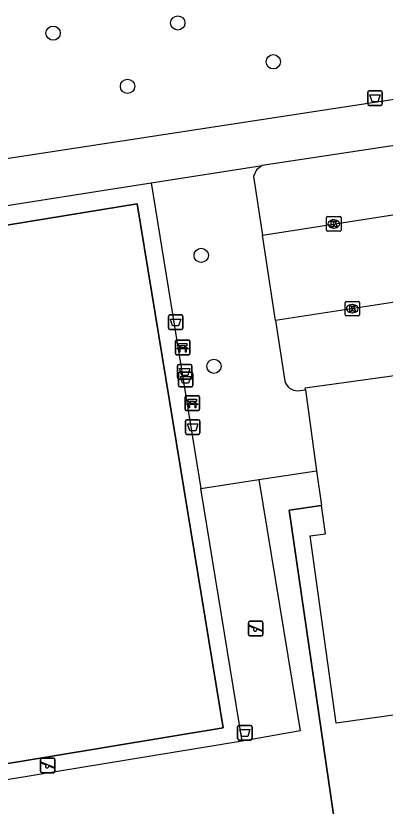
# Model space of a CAD drawing. Extents: x 160077 to 160945, y 386481 to 387498.
# Drawn here: x 160620.3 to 160645.6, y 386884.2 to 386938.4 of the extents above; entities that cross this region are included whole.
import ezdxf

# ---------------------------------------------------------------- set-up
doc = ezdxf.new("R2010")
doc.units = 0
for name, color, linetype in [('IMGEO_Afvalbak', 7, 'Continuous'), ('IMGEO_Bank', 7, 'Continuous'), ('IMGEO_Boom', 7, 'Continuous'), ('IMGEO_Groenvoorziening', 7, 'Continuous'), ('IMGEO_Hek', 7, 'Continuous'), ('IMGEO_Kolk', 7, 'Continuous'), ('IMGEO_Pand', 7, 'Continuous'), ('IMGEO_Parkeervlak_open', 7, 'Continuous'), ('IMGEO_Rijbaan_lokaal_open', 7, 'Continuous'), ('IMGEO_Speelvoorziening', 7, 'Continuous'), ('IMGEO_Voetpad_open', 7, 'Continuous')]:
    doc.layers.add(name, color=color, linetype=linetype)

msp = doc.modelspace()

# ---------------------------------------------------------------- linework, layer by layer
at = {"layer": 'IMGEO_Afvalbak'}
for p, q in [((160644.451, 386932.32), (160644.451, 386933.12)), ((160644.451, 386933.12), (160644.451, 386932.32)), ((160644.551, 386933.22), (160645.341, 386933.22)), ((160645.341, 386933.22), (160644.551, 386933.22)), ((160645.441, 386933.12), (160645.441, 386932.32)), ((160645.441, 386932.32), (160645.441, 386933.12)), ((160645.341, 386932.22), (160644.551, 386932.22)), ((160644.551, 386932.22), (160645.341, 386932.22)), ((160630.771, 386916.949), (160630.771, 386917.749)), ((160630.771, 386917.749), (160630.771, 386916.949)), ((160630.871, 386917.849), (160631.661, 386917.849)), ((160631.661, 386917.849), (160630.871, 386917.849)), ((160631.761, 386917.749), (160631.761, 386916.949)), ((160631.761, 386916.949), (160631.761, 386917.749)), ((160631.661, 386916.849), (160630.871, 386916.849)), ((160630.871, 386916.849), (160631.661, 386916.849)), ((160631.396, 386913.552), (160631.396, 386914.352)), ((160631.396, 386914.352), (160631.396, 386913.552)), ((160631.496, 386914.452), (160632.286, 386914.452)), ((160632.286, 386914.452), (160631.496, 386914.452)), ((160632.386, 386914.352), (160632.386, 386913.552)), ((160632.386, 386913.552), (160632.386, 386914.352)), ((160631.455, 386913.015), (160631.455, 386913.815)), ((160631.455, 386913.815), (160631.455, 386913.015)), ((160631.555, 386913.915), (160632.345, 386913.915)), ((160632.345, 386913.915), (160631.555, 386913.915)), ((160632.445, 386913.815), (160632.445, 386913.015)), ((160632.445, 386913.015), (160632.445, 386913.815)), ((160632.286, 386913.452), (160631.496, 386913.452)), ((160631.496, 386913.452), (160632.286, 386913.452)), ((160632.345, 386912.915), (160631.555, 386912.915)), ((160631.555, 386912.915), (160632.345, 386912.915)), ((160631.947, 386909.755), (160631.947, 386910.555)), ((160631.947, 386910.555), (160631.947, 386909.755)), ((160632.047, 386910.655), (160632.837, 386910.655)), ((160632.837, 386910.655), (160632.047, 386910.655)), ((160632.937, 386910.555), (160632.937, 386909.755)), ((160632.937, 386909.755), (160632.937, 386910.555)), ((160632.837, 386909.655), (160632.047, 386909.655)), ((160632.047, 386909.655), (160632.837, 386909.655)), ((160635.52, 386888.793), (160635.52, 386889.593)), ((160635.52, 386889.593), (160635.52, 386888.793)), ((160635.62, 386889.693), (160636.41, 386889.693)), ((160636.41, 386889.693), (160635.62, 386889.693)), ((160636.51, 386889.593), (160636.51, 386888.793)), ((160636.51, 386888.793), (160636.51, 386889.593)), ((160636.41, 386888.693), (160635.62, 386888.693)), ((160635.62, 386888.693), (160636.41, 386888.693))]:
    msp.add_line(p, q, dxfattribs=at)
for points in [[(160644.594, 386932.934), (160645.298, 386932.934), (160645.149, 386932.464), (160644.743, 386932.464), (160644.594, 386932.934)], [(160630.914, 386917.563), (160631.618, 386917.563), (160631.469, 386917.093), (160631.063, 386917.093), (160630.914, 386917.563)], [(160631.539, 386914.166), (160632.243, 386914.166), (160632.094, 386913.696), (160631.688, 386913.696), (160631.539, 386914.166)], [(160631.598, 386913.629), (160632.302, 386913.629), (160632.153, 386913.159), (160631.747, 386913.159), (160631.598, 386913.629)], [(160632.09, 386910.369), (160632.794, 386910.369), (160632.645, 386909.899), (160632.239, 386909.899), (160632.09, 386910.369)], [(160635.663, 386889.407), (160636.367, 386889.407), (160636.218, 386888.937), (160635.812, 386888.937), (160635.663, 386889.407)]]:
    msp.add_lwpolyline(points, dxfattribs=at)
for centre, start, end in [((160644.551, 386933.12), 90, 180), ((160644.551, 386933.12), 90, 180), ((160645.341, 386933.12), 0, 90), ((160645.341, 386933.12), 360, 90), ((160644.551, 386932.32), 180, 270), ((160644.551, 386932.32), 180, 270), ((160645.341, 386932.32), 270, 0), ((160645.341, 386932.32), 270, 0), ((160630.871, 386917.749), 90, 180), ((160630.871, 386917.749), 90, 180), ((160631.661, 386917.749), 0, 90), ((160631.661, 386917.749), 360, 90), ((160630.871, 386916.949), 180, 270), ((160630.871, 386916.949), 180, 270), ((160631.661, 386916.949), 270, 0), ((160631.661, 386916.949), 270, 0), ((160631.496, 386914.352), 90, 180), ((160631.496, 386914.352), 90, 180), ((160632.286, 386914.352), 0, 90), ((160632.286, 386914.352), 360, 90), ((160631.555, 386913.815), 90, 180), ((160631.555, 386913.815), 90, 180), ((160632.345, 386913.815), 0, 90), ((160632.345, 386913.815), 360, 90), ((160631.496, 386913.552), 180, 270), ((160631.496, 386913.552), 180, 270), ((160632.286, 386913.552), 270, 0), ((160632.286, 386913.552), 270, 0), ((160631.555, 386913.015), 180, 270), ((160631.555, 386913.015), 180, 270), ((160632.345, 386913.015), 270, 0), ((160632.345, 386913.015), 270, 0), ((160632.047, 386910.555), 90, 180), ((160632.047, 386910.555), 90, 180), ((160632.837, 386910.555), 0, 90), ((160632.837, 386910.555), 360, 90), ((160632.047, 386909.755), 180, 270), ((160632.047, 386909.755), 180, 270), ((160632.837, 386909.755), 270, 0), ((160632.837, 386909.755), 270, 0), ((160635.62, 386889.593), 90, 180), ((160635.62, 386889.593), 90, 180), ((160636.41, 386889.593), 0, 90), ((160636.41, 386889.593), 360, 90), ((160635.62, 386888.793), 180, 270), ((160635.62, 386888.793), 180, 270), ((160636.41, 386888.793), 270, 0), ((160636.41, 386888.793), 270, 0)]:
    msp.add_arc(centre, 0.1, start, end, dxfattribs=at)
at = {"layer": 'IMGEO_Bank'}
for p, q in [((160631.248, 386915.192), (160631.248, 386916.033)), ((160631.248, 386916.033), (160631.248, 386915.192)), ((160631.323, 386916.117), (160632.164, 386916.117)), ((160632.164, 386916.117), (160631.323, 386916.117)), ((160632.248, 386916.042), (160632.248, 386915.201)), ((160632.248, 386915.201), (160632.248, 386916.042)), ((160631.945, 386915.515), (160631.552, 386915.515)), ((160631.557, 386915.623), (160631.557, 386915.729)), ((160631.601, 386915.729), (160631.601, 386915.623)), ((160631.889, 386915.735), (160631.607, 386915.735)), ((160631.607, 386915.617), (160631.889, 386915.617)), ((160631.895, 386915.623), (160631.895, 386915.729)), ((160631.939, 386915.729), (160631.939, 386915.623)), ((160632.173, 386915.117), (160631.332, 386915.117)), ((160631.332, 386915.117), (160632.173, 386915.117)), ((160631.912, 386911.371), (160631.912, 386912.212)), ((160631.912, 386912.212), (160631.912, 386911.371)), ((160631.987, 386912.296), (160632.828, 386912.296)), ((160632.828, 386912.296), (160631.987, 386912.296)), ((160632.912, 386912.221), (160632.912, 386911.38)), ((160632.912, 386911.38), (160632.912, 386912.221)), ((160632.609, 386911.694), (160632.216, 386911.694)), ((160632.221, 386911.802), (160632.221, 386911.908)), ((160632.265, 386911.908), (160632.265, 386911.802)), ((160632.553, 386911.914), (160632.271, 386911.914)), ((160632.271, 386911.796), (160632.553, 386911.796)), ((160632.559, 386911.802), (160632.559, 386911.908)), ((160632.603, 386911.908), (160632.603, 386911.802)), ((160632.837, 386911.296), (160631.996, 386911.296)), ((160631.996, 386911.296), (160632.837, 386911.296))]:
    msp.add_line(p, q, dxfattribs=at)
for points in [[(160631.495, 386915.515), (160631.353, 386915.515), (160631.465, 386915.617), (160631.551, 386915.617)], [(160631.551, 386915.735), (160631.465, 386915.735), (160631.465, 386915.896), (160632.028, 386915.896), (160632.028, 386915.735), (160631.945, 386915.735)], [(160631.545, 386915.508), (160631.545, 386915.301), (160631.502, 386915.301), (160631.502, 386915.508)], [(160631.945, 386915.617), (160632.028, 386915.617), (160632.14, 386915.515), (160632.001, 386915.515)], [(160631.995, 386915.508), (160631.995, 386915.301), (160631.951, 386915.301), (160631.951, 386915.508)], [(160632.159, 386911.694), (160632.017, 386911.694), (160632.129, 386911.796), (160632.215, 386911.796)], [(160632.215, 386911.914), (160632.129, 386911.914), (160632.129, 386912.075), (160632.692, 386912.075), (160632.692, 386911.914), (160632.609, 386911.914)], [(160632.209, 386911.687), (160632.209, 386911.48), (160632.166, 386911.48), (160632.166, 386911.687)], [(160632.609, 386911.796), (160632.692, 386911.796), (160632.804, 386911.694), (160632.665, 386911.694)], [(160632.659, 386911.687), (160632.659, 386911.48), (160632.615, 386911.48), (160632.615, 386911.687)]]:
    msp.add_lwpolyline(points, dxfattribs=at)
for centre, radius, start, end in [((160631.326, 386916.039), 0.0779, 92.4484, 184.2845), ((160631.326, 386916.039), 0.0779, 92.4484, 184.2845), ((160632.17, 386916.039), 0.0779, 2.4484, 94.2845), ((160632.17, 386916.039), 0.0779, 2.4484, 94.2845), ((160631.495, 386915.508), 0.00671, 2.8957, 87.1043), ((160631.552, 386915.508), 0.00671, 92.8957, 177.1043), ((160631.55, 386915.728), 0.00671, 2.8957, 87.1043), ((160631.55, 386915.624), 0.00671, 272.8957, 357.1043), ((160631.607, 386915.728), 0.00671, 92.8957, 177.1043), ((160631.607, 386915.624), 0.00671, 182.8957, 267.1043), ((160631.889, 386915.728), 0.00671, 2.8957, 87.1043), ((160631.889, 386915.624), 0.00671, 272.8957, 357.1043), ((160631.946, 386915.728), 0.00671, 92.8957, 177.1043), ((160631.946, 386915.624), 0.00671, 182.8957, 267.1043), ((160631.944, 386915.508), 0.00671, 2.8957, 87.1043), ((160632.001, 386915.508), 0.00671, 92.8957, 177.1043), ((160631.326, 386915.195), 0.0779, 182.4484, 274.2845), ((160631.326, 386915.195), 0.0779, 182.4484, 274.2845), ((160632.17, 386915.195), 0.0779, 272.4484, 4.2845), ((160632.17, 386915.195), 0.0779, 272.4484, 4.2845), ((160631.99, 386912.218), 0.0779, 92.4484, 184.2845), ((160631.99, 386912.218), 0.0779, 92.4484, 184.2845), ((160632.834, 386912.218), 0.0779, 2.4484, 94.2845), ((160632.834, 386912.218), 0.0779, 2.4484, 94.2845), ((160632.159, 386911.687), 0.00671, 2.8957, 87.1043), ((160632.216, 386911.687), 0.00671, 92.8957, 177.1043), ((160632.214, 386911.907), 0.00671, 2.8957, 87.1043), ((160632.214, 386911.803), 0.00671, 272.8957, 357.1043), ((160632.271, 386911.907), 0.00671, 92.8957, 177.1043), ((160632.271, 386911.803), 0.00671, 182.8957, 267.1043), ((160632.553, 386911.907), 0.00671, 2.8957, 87.1043), ((160632.553, 386911.803), 0.00671, 272.8957, 357.1043), ((160632.61, 386911.907), 0.00671, 92.8957, 177.1043), ((160632.61, 386911.803), 0.00671, 182.8957, 267.1043), ((160632.608, 386911.687), 0.00671, 2.8957, 87.1043), ((160632.665, 386911.687), 0.00671, 92.8957, 177.1043), ((160631.99, 386911.374), 0.0779, 182.4484, 274.2845), ((160631.99, 386911.374), 0.0779, 182.4484, 274.2845), ((160632.834, 386911.374), 0.0779, 272.4484, 4.2845), ((160632.834, 386911.374), 0.0779, 272.4484, 4.2845)]:
    msp.add_arc(centre, radius, start, end, dxfattribs=at)
at = {"layer": 'IMGEO_Boom'}
for centre in [(160631.415, 386937.876), (160622.862, 386937.177), (160637.965, 386935.213), (160627.969, 386933.53), (160633.023, 386921.931), (160633.895, 386914.327)]:
    msp.add_circle(centre, 0.489, dxfattribs=at)
at = {"layer": 'IMGEO_Groenvoorziening'}
for points in [[(160636.97, 386906.552), (160640.94, 386907.164)], [(160632.995, 386905.935), (160636.97, 386906.552)], [(160636.97, 386906.552), (160639.807, 386889.311), (160635.823, 386888.613)], [(160641.274, 386904.77), (160639.047, 386904.459), (160642.277, 386882.334)]]:
    msp.add_lwpolyline(points, dxfattribs=at)
at = {"layer": 'IMGEO_Hek'}
for points in [[(160610.494, 386885.55), (160604.58, 386921.525), (160628.632, 386925.479), (160634.527, 386889.526), (160610.494, 386885.55)], [(160642.277, 386882.334), (160639.047, 386904.459), (160641.274, 386904.77)]]:
    msp.add_lwpolyline(points, dxfattribs=at)
at = {"layer": 'IMGEO_Kolk'}
for p, q in [((160641.695, 386924.59), (160642.547, 386924.59)), ((160641.62, 386923.664), (160641.62, 386924.516)), ((160642.108, 386924.37), (160642.133, 386924.37)), ((160642.621, 386924.516), (160642.621, 386923.664)), ((160642.547, 386923.59), (160641.695, 386923.59)), ((160642.131, 386923.81), (160642.106, 386923.81)), ((160642.887, 386917.854), (160642.887, 386918.706)), ((160642.962, 386918.78), (160643.814, 386918.78)), ((160643.888, 386918.706), (160643.888, 386917.854)), ((160643.375, 386918.56), (160643.4, 386918.56)), ((160643.814, 386917.78), (160642.962, 386917.78)), ((160643.398, 386918), (160643.373, 386918))]:
    msp.add_line(p, q, dxfattribs=at)
for points in [[(160641.695, 386924.59), (160642.547, 386924.59)], [(160641.62, 386923.664), (160641.62, 386924.516)], [(160641.941, 386924.29), (160642.064, 386924.29), (160642.064, 386924.139), (160642.194, 386924.29), (160642.358, 386924.29), (160642.212, 386924.139), (160642.365, 386923.89), (160642.213, 386923.89), (160642.128, 386924.054), (160642.064, 386923.987), (160642.064, 386923.89), (160641.941, 386923.89), (160641.941, 386924.29)], [(160642.621, 386924.516), (160642.621, 386923.664)], [(160642.547, 386923.59), (160641.695, 386923.59)], [(160642.887, 386917.854), (160642.887, 386918.706)], [(160642.962, 386918.78), (160643.814, 386918.78)], [(160643.888, 386918.706), (160643.888, 386917.854)], [(160643.208, 386918.48), (160643.331, 386918.48), (160643.331, 386918.329), (160643.461, 386918.48), (160643.625, 386918.48), (160643.479, 386918.329), (160643.632, 386918.08), (160643.48, 386918.08), (160643.395, 386918.244), (160643.331, 386918.177), (160643.331, 386918.08), (160643.208, 386918.08), (160643.208, 386918.48)], [(160643.814, 386917.78), (160642.962, 386917.78)]]:
    msp.add_lwpolyline(points, dxfattribs=at)
for centre, start, end in [((160641.697, 386924.514), 91.552, 178.448), ((160641.697, 386924.514), 91.552, 178.448), ((160642.545, 386924.514), 1.552, 88.448), ((160642.545, 386924.514), 1.552, 88.448), ((160641.697, 386923.666), 181.552, 268.448), ((160641.697, 386923.666), 181.552, 268.448), ((160642.545, 386923.666), 271.552, 358.448), ((160642.545, 386923.666), 271.552, 358.448), ((160642.964, 386918.704), 91.552, 178.448), ((160642.964, 386918.704), 91.552, 178.448), ((160643.812, 386918.704), 1.552, 88.448), ((160643.812, 386918.704), 1.552, 88.448), ((160642.964, 386917.856), 181.552, 268.448), ((160642.964, 386917.856), 181.552, 268.448), ((160643.812, 386917.856), 271.552, 358.448), ((160643.812, 386917.856), 271.552, 358.448)]:
    msp.add_arc(centre, 0.0765, start, end, dxfattribs=at)
for centre, major_axis, ratio, start_param, end_param in [((160642.107, 386924.09), (-0.387, 0.002), 0.722429, 4.712389, 7.853982), ((160642.132, 386924.09), (-0.39, 0.002), 0.717154, 1.570796, 4.712389), ((160643.374, 386918.28), (-0.387, 0.002), 0.722429, 4.712389, 7.853982), ((160643.399, 386918.28), (-0.39, 0.002), 0.717154, 1.570796, 4.712389)]:
    msp.add_ellipse(centre, major_axis=major_axis, ratio=ratio, start_param=start_param, end_param=end_param, dxfattribs=at)
at = {"layer": 'IMGEO_Pand'}
for points in [[(160640.166, 386912.704), (160640.147, 386912.839), (160650.075, 386914.225)], [(160640.166, 386912.704), (160640.94, 386907.164)], [(160640.94, 386907.164), (160641.274, 386904.77)], [(160659.159, 386892.212), (160650.791, 386891.044), (160642.286, 386889.856), (160640.494, 386902.691), (160641.544, 386902.838), (160641.274, 386904.77)]]:
    msp.add_lwpolyline(points, dxfattribs=at)
at = {"layer": 'IMGEO_Parkeervlak_open'}
for points in [[(160637.21, 386928.101), (160636.811, 386927.802), (160636.602, 386927.35), (160637.218, 386923.327)], [(160638.116, 386917.467), (160638.754, 386913.298)], [(160639.635, 386912.65), (160640.166, 386912.704)]]:
    msp.add_lwpolyline(points, dxfattribs=at)
msp.add_arc((160639.636, 386913.574), 0.924, 197.3937, 269.9353, dxfattribs=at)
at = {"layer": 'IMGEO_Rijbaan_lokaal_open'}
for points in [[(160637.218, 386923.327), (160660.967, 386927.018)], [(160638.116, 386917.467), (160637.218, 386923.327)], [(160661.892, 386921.134), (160638.116, 386917.467)]]:
    msp.add_lwpolyline(points, dxfattribs=at)
at = {"layer": 'IMGEO_Speelvoorziening'}
for p, q in [((160636.26, 386895.938), (160636.26, 386896.738)), ((160636.26, 386896.738), (160636.26, 386895.938)), ((160636.643, 386896.366), (160636.304, 386896.503)), ((160636.329, 386896.563), (160637.205, 386896.21)), ((160636.36, 386896.838), (160637.15, 386896.838)), ((160637.15, 386896.838), (160636.36, 386896.838)), ((160637.25, 386896.738), (160637.25, 386895.938)), ((160637.25, 386895.938), (160637.25, 386896.738)), ((160637.181, 386896.15), (160636.841, 386896.287)), ((160637.15, 386895.838), (160636.36, 386895.838)), ((160636.36, 386895.838), (160637.15, 386895.838)), ((160621.992, 386886.55), (160621.992, 386887.35)), ((160621.992, 386887.35), (160621.992, 386886.55)), ((160622.061, 386887.175), (160622.937, 386886.822)), ((160622.092, 386887.45), (160622.882, 386887.45)), ((160622.882, 386887.45), (160622.092, 386887.45)), ((160622.982, 386887.35), (160622.982, 386886.55)), ((160622.982, 386886.55), (160622.982, 386887.35)), ((160622.375, 386886.978), (160622.036, 386887.115)), ((160622.913, 386886.762), (160622.573, 386886.899)), ((160622.882, 386886.45), (160622.092, 386886.45)), ((160622.092, 386886.45), (160622.882, 386886.45))]:
    msp.add_line(p, q, dxfattribs=at)
for centre, radius, start, end in [((160636.36, 386896.738), 0.1, 90, 180), ((160636.36, 386896.738), 0.1, 90, 180), ((160636.317, 386896.533), 0.0327, 68.078, 248.078), ((160637.15, 386896.738), 0.1, 0, 90), ((160637.15, 386896.738), 0.1, 360, 90), ((160636.36, 386895.938), 0.1, 180, 270), ((160636.36, 386895.938), 0.1, 180, 270), ((160636.722, 386896.276), 0.12, 130.9928, 5.1632), ((160637.15, 386895.938), 0.1, 270, 0), ((160637.15, 386895.938), 0.1, 270, 0), ((160637.193, 386896.18), 0.0327, 248.078, 68.078), ((160622.092, 386887.35), 0.1, 90, 180), ((160622.092, 386887.35), 0.1, 90, 180), ((160622.049, 386887.145), 0.0327, 68.078, 248.078), ((160622.882, 386887.35), 0.1, 0, 90), ((160622.882, 386887.35), 0.1, 360, 90), ((160622.454, 386886.888), 0.12, 130.9928, 5.1632), ((160622.925, 386886.792), 0.0327, 248.078, 68.078), ((160622.092, 386886.55), 0.1, 180, 270), ((160622.092, 386886.55), 0.1, 180, 270), ((160622.882, 386886.55), 0.1, 270, 0), ((160622.882, 386886.55), 0.1, 270, 0)]:
    msp.add_arc(centre, radius, start, end, dxfattribs=at)
at = {"layer": 'IMGEO_Voetpad_open'}
for points in [[(160601.244, 386925.76), (160657.923, 386934.439)], [(160659.279, 386931.451), (160657.65, 386931.188), (160637.21, 386928.101)], [(160629.579, 386926.903), (160637.21, 386928.101)], [(160604.16, 386922.915), (160626.237, 386926.379), (160629.579, 386926.903)], [(160629.579, 386926.903), (160632.995, 386905.935)], [(160628.632, 386925.479), (160604.58, 386921.525), (160610.494, 386885.55), (160634.527, 386889.526), (160628.632, 386925.479)], [(160635.823, 386888.613), (160632.995, 386905.935)], [(160635.823, 386888.613), (160610.479, 386884.446)]]:
    msp.add_lwpolyline(points, dxfattribs=at)

doc.saveas('drawing.dxf')
